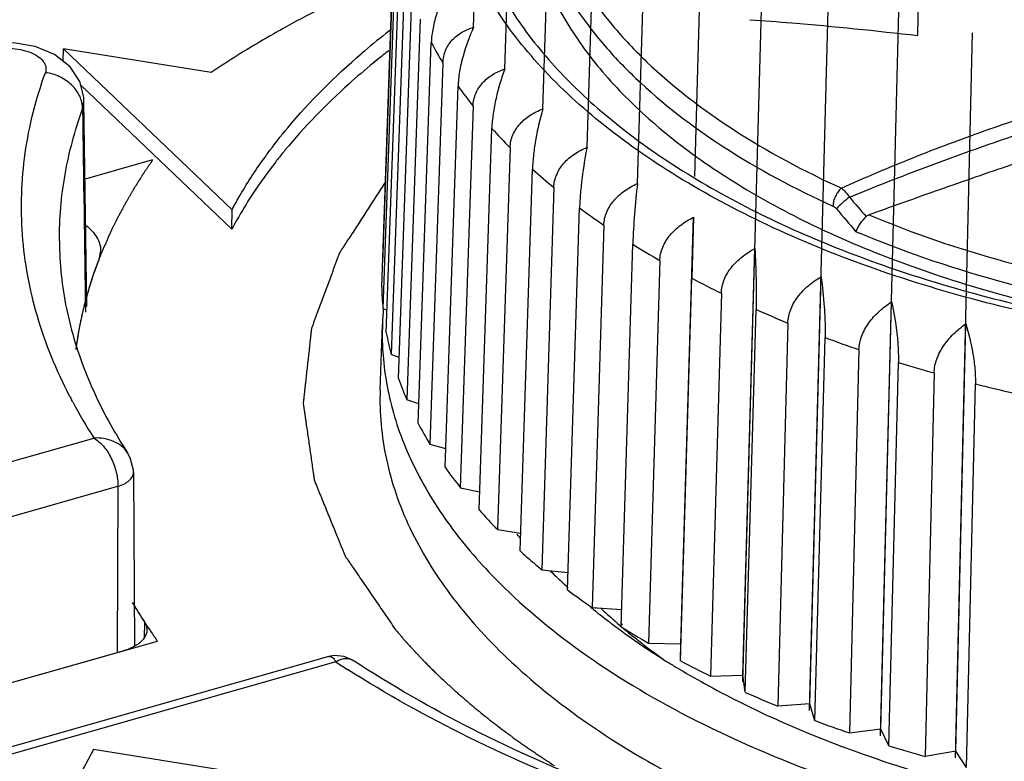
# Model space of a CAD drawing. Header units: millimetres. Extents: x 1117 to 38156, y -1945 to 7303.
# Tile 289 of 656: x 9653 to 9665, y 1453 to 1463. Entities that reach past the tile are written whole.
import ezdxf

# ---------------------------------------------------------------- set-up
doc = ezdxf.new("R2010")
doc.units = ezdxf.units.MM

msp = doc.modelspace()

# ---------------------------------------------------------------- linework, layer by layer
at = {"color": 7, "linetype": 'Continuous'}
for p, q in [((9658.452, 1462.897), (9658.58, 1466.658)), ((9658.858, 1462.355), (9658.984, 1466.119)), ((9659.352, 1461.833), (9659.474, 1465.6)), ((9659.929, 1461.334), (9660.048, 1465.105)), ((9657.439, 1464.775), (9657.264, 1459.832)), ((9660.585, 1460.863), (9660.7, 1464.637)), ((9657.256, 1459.518), (9657.43, 1464.461)), ((9657.446, 1464.182), (9657.272, 1459.234)), ((9661.331, 1460.956), (9661.426, 1464.199)), ((9657.315, 1458.92), (9657.49, 1463.868)), ((9661.956, 1454.376), (9662.22, 1463.796)), ((9657.552, 1463.59), (9657.378, 1458.638)), ((9662.826, 1454.005), (9663.076, 1463.431)), ((9664.237, 1462.789), (9664.246, 1463.384)), ((9657.474, 1458.326), (9657.647, 1463.279)), ((9663.752, 1453.674), (9663.988, 1463.105)), ((9657.754, 1463.004), (9657.583, 1458.048)), ((9657.729, 1457.741), (9657.901, 1462.698)), ((9664.727, 1453.387), (9664.949, 1462.822)), ((9653.108, 1462.454), (9653.11, 1462.616)), ((9655.035, 1462.308), (9653.11, 1462.616)), ((9653.11, 1462.616), (9655.306, 1460.522)), ((9657.196, 1462.472), (9657.147, 1462.432)), ((9657.175, 1462.455), (9657.15, 1462.431)), ((9657.199, 1462.471), (9657.175, 1462.455)), ((9658.053, 1462.429), (9657.884, 1457.468)), ((9653.336, 1462.143), (9655.302, 1460.267)), ((9658.08, 1457.169), (9658.249, 1462.13)), ((9653.361, 1461.834), (9653.378, 1461.938)), ((9653.416, 1459.262), (9653.378, 1461.939)), ((9653.378, 1461.938), (9653.378, 1461.939)), ((9658.445, 1461.869), (9658.279, 1456.903)), ((9658.524, 1456.614), (9658.689, 1461.58)), ((9658.927, 1461.328), (9658.765, 1456.358)), ((9654.273, 1461.17), (9653.393, 1460.92)), ((9659.056, 1456.08), (9659.218, 1461.05)), ((9659.496, 1460.81), (9659.339, 1455.836)), ((9655.302, 1460.267), (9655.306, 1460.522)), ((9659.674, 1455.572), (9659.832, 1460.546)), ((9661.152, 1454.871), (9661.315, 1460.423)), ((9661.315, 1460.423), (9661.293, 1459.63)), ((9660.148, 1460.319), (9659.996, 1455.342)), ((9660.373, 1455.094), (9660.525, 1460.072)), ((9661.959, 1454.462), (9662.114, 1460.018)), ((9653.595, 1459.988), (9653.573, 1459.874)), ((9660.877, 1459.86), (9660.731, 1454.878)), ((9661.147, 1454.649), (9661.293, 1459.63)), ((9662.828, 1454.091), (9662.976, 1459.65)), ((9661.678, 1459.435), (9661.538, 1454.45)), ((9657.326, 1459.209), (9657.272, 1459.234)), ((9663.754, 1453.76), (9663.894, 1459.322)), ((9657.277, 1459.229), (9657.277, 1459.221)), ((9657.304, 1459.228), (9657.303, 1459.22)), ((9661.99, 1454.24), (9662.129, 1459.224)), ((9657.235, 1458.179), (9657.265, 1459.028)), ((9662.544, 1459.047), (9662.412, 1454.059)), ((9664.729, 1453.473), (9664.86, 1459.038)), ((9662.896, 1453.87), (9663.028, 1458.858)), ((9657.483, 1458.597), (9657.378, 1458.638)), ((9663.47, 1458.7), (9663.345, 1453.71)), ((9663.858, 1453.543), (9663.983, 1458.534)), ((9664.448, 1458.396), (9664.331, 1453.404)), ((9664.868, 1453.261), (9664.985, 1458.254)), ((9653.232, 1458.02), (9653.221, 1458.039)), ((9653.231, 1458.02), (9653.221, 1458.039)), ((9657.738, 1457.997), (9657.583, 1458.048)), ((9645.536, 1455.286), (9653.507, 1457.55)), ((9657.884, 1457.468), (9658.088, 1457.414)), ((9653.946, 1457.358), (9653.946, 1457.358)), ((9654.023, 1457.102), (9654.036, 1454.84)), ((9645.682, 1454.61), (9653.821, 1456.922)), ((9653.821, 1456.922), (9653.811, 1454.757)), ((9658.279, 1456.903), (9658.531, 1456.85)), ((9658.765, 1456.358), (9659.064, 1456.31)), ((9659.339, 1455.836), (9659.681, 1455.798)), ((9659.996, 1455.342), (9660.38, 1455.317)), ((9660.013, 1455.318), (9660.001, 1455.328)), ((9660.047, 1455.33), (9660.035, 1455.339)), ((9654.165, 1455.157), (9654.164, 1454.951)), ((9660.362, 1455.107), (9660.347, 1455.12)), ((9660.39, 1455.116), (9660.374, 1455.129)), ((9645.228, 1452.319), (9654.336, 1454.906)), ((9660.731, 1454.878), (9661.152, 1454.871)), ((9645.752, 1452.468), (9653.891, 1454.78)), ((9661.147, 1454.649), (9661.152, 1454.871)), ((9656.566, 1454.705), (9648.324, 1452.364)), ((9656.658, 1454.635), (9648.527, 1452.325)), ((9656.884, 1454.656), (9656.884, 1454.656)), ((9661.538, 1454.45), (9661.959, 1454.462)), ((9661.99, 1454.24), (9661.959, 1454.462)), ((9662.828, 1454.091), (9662.412, 1454.059)), ((9662.896, 1453.87), (9662.828, 1454.091)), ((9663.754, 1453.76), (9663.345, 1453.71)), ((9663.858, 1453.543), (9663.754, 1453.76)), ((9653.503, 1453.494), (9652.638, 1451.889)), ((9656.565, 1453.005), (9653.503, 1453.494)), ((9664.729, 1453.473), (9664.331, 1453.404)), ((9664.868, 1453.261), (9664.729, 1453.473))]:
    msp.add_line(p, q, dxfattribs=at)
for points in [[(9653.378, 1461.938), (9653.376, 1461.985), (9653.323, 1462.191), (9653.198, 1462.383), (9652.996, 1462.543), (9652.744, 1462.648), (9652.462, 1462.696), (9652.174, 1462.685)], [(9654.023, 1457.102), (9654.022, 1457.132), (9653.982, 1457.292), (9653.946, 1457.358)], [(9656.884, 1454.656), (9656.766, 1454.708), (9656.635, 1454.718), (9656.566, 1454.705)]]:
    msp.add_lwpolyline(points, dxfattribs=at)
for centre, radius, start, end in [((9663.642, 1454.759), 10.247, 127.6668, 128.1729), ((9663.311, 1455.174), 9.715, 128.1505, 130.5677), ((9662.237, 1464.974), 4.897, 207.6977, 211.3113), ((9663.534, 1454.637), 10.077, 127.8739, 128.969), ((9661.415, 1452.854), 11.405, 123.377, 124.0128), ((9662.975, 1465.466), 5.784, 215.2182, 218.4512), ((9663.828, 1466.195), 6.907, 221.9328, 224.8051), ((9661.367, 1456.871), 6.959, 140.5157, 141.7742), ((9660.985, 1457.419), 6.474, 144.0169, 144.5126), ((9661.036, 1457.383), 6.537, 143.7029, 144.0172), ((9661.24, 1456.971), 6.797, 141.7765, 142.4729), ((9664.753, 1467.175), 8.255, 227.8948, 230.4451), ((9705.066, 1496.557), 55.022, 220.6907, 221.0362), ((9665.708, 1468.399), 9.808, 233.1914, 235.4651), ((9694.844, 1487.153), 41.369, 220.0504, 220.5914), ((9666.649, 1469.842), 11.531, 237.9195, 239.9611), ((9658.444, 1457.988), 5.224, 158.8327, 165.8494), ((9667.536, 1471.457), 13.374, 242.1723, 244.022), ((9660.891, 1459.581), 3.636, 180.9968, 185.4738), ((9658.149, 1458.067), 4.918, 165.9031, 171.6787), ((9660.876, 1458.9), 3.614, 174.9095, 177.9705), ((9668.335, 1473.185), 15.278, 246.0333, 247.7263), ((9660.863, 1458.901), 3.6, 177.9728, 179.7642), ((9660.882, 1458.901), 3.62, 179.7693, 184.3036), ((9661.099, 1459.614), 3.847, 190.3926, 194.7007), ((9669.021, 1474.952), 17.174, 249.5748, 251.1412), ((9669.579, 1476.677), 18.987, 252.8588, 254.3241), ((9661.508, 1459.745), 4.277, 199.3702, 203.3822), ((9670.001, 1478.278), 20.643, 255.938, 257.3241), ((9658.973, 1461.077), 6.505, 207.2766, 207.8425), ((9659.24, 1461.224), 6.809, 208.0684, 212.6521), ((9662.1, 1460.034), 4.936, 207.682, 211.327), ((9662.844, 1460.53), 5.83, 215.2042, 218.4652), ((9663.704, 1461.265), 6.962, 221.9204, 224.8175), ((9663.582, 1460.045), 5.907, 219.3813, 220.1595), ((9664.527, 1462.128), 8.155, 227.866, 229.3988), ((9664.731, 1462.366), 8.469, 229.3987, 230.4503), ((9664.365, 1460.772), 6.976, 225.2549, 226.3586), ((9664.54, 1460.957), 7.231, 226.3599, 227.5677), ((9664.659, 1461.086), 7.407, 227.5638, 227.7927), ((9665.599, 1463.487), 9.886, 233.1816, 235.475), ((9659.799, 1458.825), 6.723, 210.533, 213.0694), ((9665.187, 1461.699), 8.215, 230.6267, 230.8507), ((9665.437, 1462.01), 8.614, 230.9735, 232.9702), ((9664.939, 1460.47), 7.05, 226.7717, 228.6971), ((9665.646, 1462.287), 8.961, 232.9659, 233.6452), ((9665.144, 1460.701), 7.36, 228.6879, 229.3183), ((9665.984, 1462.752), 9.536, 233.6717, 236.2269), ((9665.362, 1460.957), 7.696, 229.4815, 231.1641), ((9666.547, 1464.94), 11.622, 237.9107, 239.97), ((9665.612, 1461.266), 8.093, 231.1609, 232.4493), ((9665.957, 1461.72), 8.664, 232.4677, 234.7887), ((9666.381, 1463.349), 10.254, 236.2333, 238.1167), ((9664.704, 1466.95), 14.71, 236.8434, 237.54), ((9666.616, 1463.725), 10.697, 238.1132, 238.8744), ((9667.441, 1466.569), 13.48, 242.1643, 244.0301), ((9666.961, 1464.304), 11.37, 238.8946, 241.0641), ((9667.43, 1465.161), 12.347, 241.0818, 243.4114), ((9668.247, 1468.31), 15.399, 246.0259, 247.7336), ((9667.865, 1466.034), 13.323, 243.4216, 245.4517), ((9668.285, 1466.964), 14.343, 245.4668, 247.5927), ((9668.938, 1470.091), 17.309, 249.568, 251.148), ((9668.67, 1467.902), 15.357, 247.5996, 249.3624), ((9669.5, 1471.83), 19.137, 252.8525, 254.3305)]:
    msp.add_arc(centre, radius, start, end, dxfattribs=at)
for points, knots in [([(9658.337, 1465.119), (9658.333, 1464.871), (9658.386, 1464.362), (9658.642, 1463.615), (9659.07, 1462.887), (9659.664, 1462.188), (9660.415, 1461.53), (9661.312, 1460.92), (9662.343, 1460.369), (9663.492, 1459.886), (9664.742, 1459.477), (9666.543, 1459.034), (9668.918, 1458.709), (9671.808, 1458.681), (9673.73, 1458.908), (9674.665, 1459.087)], [0, 0, 0, 0, 0.038909, 0.079501, 0.123152, 0.170785, 0.22289, 0.279606, 0.340799, 0.406129, 0.475103, 0.547108, 0.69725, 0.850402, 1, 1, 1, 1]), ([(9659.132, 1464.811), (9659.129, 1464.567), (9659.181, 1464.067), (9659.434, 1463.335), (9659.854, 1462.629), (9660.432, 1461.958), (9661.159, 1461.329), (9662.023, 1460.752), (9663.011, 1460.235), (9664.11, 1459.784), (9665.301, 1459.407), (9667.014, 1459.004), (9669.263, 1458.72), (9671.988, 1458.729), (9673.792, 1458.97), (9674.666, 1459.155)], [0, 0, 0, 0, 0.040251, 0.082033, 0.126633, 0.174964, 0.227544, 0.284549, 0.345876, 0.411207, 0.480055, 0.551806, 0.701025, 0.852627, 1, 1, 1, 1]), ([(9659.427, 1464.44), (9659.477, 1464.263), (9659.609, 1463.907), (9659.893, 1463.396), (9660.261, 1462.901), (9660.88, 1462.248), (9661.862, 1461.499), (9662.756, 1461.023), (9663.241, 1460.802)], [0, 0, 0, 0, 0.101864, 0.208746, 0.321873, 0.442143, 0.705559, 1, 1, 1, 1]), ([(9659.259, 1464.261), (9659.31, 1464.081), (9659.444, 1463.72), (9659.732, 1463.202), (9660.106, 1462.699), (9660.735, 1462.036), (9661.731, 1461.275), (9662.639, 1460.792), (9663.131, 1460.569)], [0, 0, 0, 0, 0.101864, 0.208746, 0.321873, 0.442143, 0.705559, 1, 1, 1, 1]), ([(9666.573, 1458.996), (9666.056, 1459.089), (9665.051, 1459.31), (9663.611, 1459.752), (9662.293, 1460.29), (9661.119, 1460.916), (9660.11, 1461.618), (9659.284, 1462.386), (9658.657, 1463.208), (9658.371, 1463.804), (9658.271, 1464.101)], [0, 0, 0, 0, 0.155234, 0.303891, 0.444358, 0.575374, 0.69616, 0.806571, 0.907284, 1, 1, 1, 1]), ([(9657.371, 1463.559), (9657.253, 1463.509), (9656.795, 1463.308), (9656.347, 1463.086), (9656.021, 1462.908)], [0, 0, 0, 0, 0.256291, 1, 1, 1, 1]), ([(9658.136, 1463.455), (9658.072, 1463.336), (9657.989, 1463.149), (9657.92, 1462.892), (9657.903, 1462.761), (9657.901, 1462.698)], [0, 0, 0, 0, 0.506968, 0.762961, 1, 1, 1, 1]), ([(9662.05, 1462.995), (9662.232, 1462.983), (9662.962, 1462.927), (9663.691, 1462.852), (9664.237, 1462.789)], [0, 0, 0, 0, 0.249407, 1, 1, 1, 1]), ([(9656.021, 1462.908), (9655.945, 1462.866), (9655.646, 1462.698), (9655.353, 1462.519), (9655.14, 1462.379)], [0, 0, 0, 0, 0.255264, 1, 1, 1, 1]), ([(9658.053, 1462.429), (9658.055, 1462.486), (9658.077, 1462.597), (9658.168, 1462.737), (9658.298, 1462.838), (9658.399, 1462.881), (9658.452, 1462.897)], [0, 0, 0, 0, 0.258068, 0.50348, 0.748258, 1, 1, 1, 1]), ([(9658.452, 1462.897), (9658.396, 1462.775), (9658.326, 1462.584), (9658.266, 1462.325), (9658.251, 1462.193), (9658.249, 1462.13)], [0, 0, 0, 0, 0.505007, 0.761913, 1, 1, 1, 1]), ([(9652.141, 1462.593), (9652.229, 1462.618), (9652.369, 1462.631), (9652.55, 1462.611), (9652.674, 1462.576), (9652.776, 1462.525), (9652.85, 1462.461), (9652.889, 1462.383), (9652.884, 1462.329), (9652.876, 1462.305)], [0, 0, 0, 0, 0.301664, 0.455046, 0.598256, 0.72436, 0.829945, 0.917912, 1, 1, 1, 1]), ([(9655.768, 1461.252), (9655.852, 1461.367), (9656.221, 1461.836), (9656.648, 1462.259), (9656.993, 1462.554)], [0, 0, 0, 0, 0.238968, 1, 1, 1, 1]), ([(9657.147, 1462.432), (9657.039, 1462.343), (9656.629, 1461.992), (9656.25, 1461.604), (9655.996, 1461.296)], [0, 0, 0, 0, 0.260397, 1, 1, 1, 1]), ([(9658.445, 1461.869), (9658.447, 1461.926), (9658.47, 1462.039), (9658.565, 1462.182), (9658.699, 1462.289), (9658.804, 1462.336), (9658.858, 1462.355)], [0, 0, 0, 0, 0.25228, 0.497113, 0.744585, 1, 1, 1, 1]), ([(9658.858, 1462.355), (9658.812, 1462.23), (9658.754, 1462.035), (9658.705, 1461.774), (9658.691, 1461.643), (9658.689, 1461.58)], [0, 0, 0, 0, 0.503248, 0.760951, 1, 1, 1, 1]), ([(9653.192, 1458.096), (9653.02, 1458.429), (9652.74, 1459.112), (9652.54, 1460.188), (9652.576, 1461.269), (9652.753, 1461.967), (9652.876, 1462.305)], [0, 0, 0, 0, 0.258762, 0.50652, 0.750898, 1, 1, 1, 1]), ([(9653.361, 1461.834), (9653.361, 1461.89), (9653.332, 1462.007), (9653.223, 1462.155), (9653.065, 1462.263), (9652.94, 1462.298), (9652.876, 1462.305)], [0, 0, 0, 0, 0.230516, 0.47722, 0.736968, 1, 1, 1, 1]), ([(9663.241, 1460.802), (9663.549, 1460.941), (9664.168, 1461.204), (9665.109, 1461.557), (9666.054, 1461.87), (9666.69, 1462.052), (9667.008, 1462.139)], [0, 0, 0, 0, 0.253244, 0.504273, 0.753145, 1, 1, 1, 1]), ([(9663.346, 1460.684), (9663.656, 1460.812), (9664.278, 1461.058), (9665.217, 1461.397), (9666.157, 1461.707), (9666.787, 1461.894), (9667.101, 1461.985)], [0, 0, 0, 0, 0.253467, 0.50452, 0.753328, 1, 1, 1, 1]), ([(9653.058, 1460.115), (9653.057, 1460.404), (9653.107, 1460.99), (9653.261, 1461.556), (9653.361, 1461.834)], [0, 0, 0, 0, 0.494905, 1, 1, 1, 1]), ([(9658.927, 1461.328), (9658.929, 1461.385), (9658.954, 1461.5), (9659.051, 1461.647), (9659.188, 1461.759), (9659.295, 1461.811), (9659.352, 1461.833)], [0, 0, 0, 0, 0.247417, 0.491978, 0.741785, 1, 1, 1, 1]), ([(9659.352, 1461.833), (9659.316, 1461.705), (9659.27, 1461.508), (9659.231, 1461.246), (9659.22, 1461.114), (9659.218, 1461.05)], [0, 0, 0, 0, 0.501823, 0.760232, 1, 1, 1, 1]), ([(9667.228, 1461.685), (9666.924, 1461.589), (9666.291, 1461.385), (9665.349, 1461.072), (9664.444, 1460.757), (9663.867, 1460.55), (9663.599, 1460.455)], [0, 0, 0, 0, 0.249756, 0.5206, 0.777081, 1, 1, 1, 1]), ([(9659.496, 1460.81), (9659.498, 1460.868), (9659.524, 1460.985), (9659.622, 1461.135), (9659.762, 1461.253), (9659.871, 1461.31), (9659.929, 1461.334)], [0, 0, 0, 0, 0.243468, 0.487945, 0.739601, 1, 1, 1, 1]), ([(9659.929, 1461.334), (9659.903, 1461.204), (9659.871, 1461.005), (9659.842, 1460.742), (9659.834, 1460.61), (9659.832, 1460.546)], [0, 0, 0, 0, 0.500612, 0.75947, 1, 1, 1, 1]), ([(9654.273, 1461.17), (9654.258, 1461.148), (9654.236, 1461.115), (9654.206, 1461.072), (9654.188, 1461.044), (9654.173, 1461.022), (9654.164, 1461.008), (9654.157, 1460.999), (9654.153, 1460.993), (9654.149, 1460.987), (9654.144, 1460.979), (9654.136, 1460.966), (9654.126, 1460.95), (9654.11, 1460.924), (9654.089, 1460.891), (9654.069, 1460.859), (9654.053, 1460.833), (9654.042, 1460.817), (9654.034, 1460.804), (9654.029, 1460.796), (9654.025, 1460.79), (9654.022, 1460.784), (9654.016, 1460.774), (9654.008, 1460.76), (9653.995, 1460.738), (9653.979, 1460.71), (9653.963, 1460.682), (9653.95, 1460.66), (9653.94, 1460.643), (9653.932, 1460.629), (9653.926, 1460.62), (9653.923, 1460.614), (9653.92, 1460.61), (9653.918, 1460.605), (9653.914, 1460.598), (9653.908, 1460.587), (9653.899, 1460.57), (9653.889, 1460.551), (9653.875, 1460.525), (9653.857, 1460.492), (9653.84, 1460.459), (9653.826, 1460.433), (9653.817, 1460.416), (9653.811, 1460.405), (9653.808, 1460.399), (9653.805, 1460.393), (9653.801, 1460.386), (9653.796, 1460.375), (9653.789, 1460.36), (9653.778, 1460.338), (9653.764, 1460.31), (9653.75, 1460.281), (9653.739, 1460.259), (9653.732, 1460.245), (9653.727, 1460.233), (9653.723, 1460.226), (9653.721, 1460.221), (9653.72, 1460.218), (9653.718, 1460.215), (9653.716, 1460.21), (9653.711, 1460.199), (9653.704, 1460.183), (9653.695, 1460.162), (9653.685, 1460.14), (9653.673, 1460.111), (9653.65, 1460.061), (9653.632, 1460.018), (9653.619, 1459.989)], [0, 0, 0, 0, 0.0625, 0.09375, 0.125, 0.140625, 0.15625, 0.164062, 0.167969, 0.171875, 0.179688, 0.1875, 0.203125, 0.21875, 0.25, 0.28125, 0.296875, 0.3125, 0.320312, 0.328125, 0.332031, 0.335938, 0.34375, 0.359375, 0.375, 0.40625, 0.4375, 0.453125, 0.46875, 0.484375, 0.492188, 0.496094, 0.5, 0.503906, 0.507812, 0.515625, 0.53125, 0.546875, 0.5625, 0.59375, 0.625, 0.640625, 0.65625, 0.664062, 0.667969, 0.671875, 0.679688, 0.6875, 0.703125, 0.71875, 0.75, 0.78125, 0.796875, 0.8125, 0.820312, 0.828125, 0.832031, 0.833984, 0.835938, 0.839844, 0.84375, 0.859375, 0.875, 0.890625, 0.90625, 0.9375, 1, 1, 1, 1]), ([(9655.306, 1460.522), (9655.336, 1460.577), (9655.461, 1460.803), (9655.601, 1461.019), (9655.714, 1461.178)], [0, 0, 0, 0, 0.245144, 1, 1, 1, 1]), ([(9655.85, 1461.112), (9655.797, 1461.043), (9655.598, 1460.773), (9655.42, 1460.487), (9655.302, 1460.267)], [0, 0, 0, 0, 0.256668, 1, 1, 1, 1]), ([(9657.301, 1460.878), (9657.264, 1460.821), (9657.189, 1460.706), (9657.096, 1460.562), (9657.022, 1460.447), (9656.966, 1460.361), (9656.91, 1460.274), (9656.854, 1460.188), (9656.807, 1460.116), (9656.775, 1460.066), (9656.756, 1460.037), (9656.742, 1460.016), (9656.728, 1459.994), (9656.718, 1459.978), (9656.711, 1459.967), (9656.708, 1459.963), (9656.706, 1459.959), (9656.704, 1459.955), (9656.702, 1459.949), (9656.698, 1459.939), (9656.692, 1459.924), (9656.685, 1459.905), (9656.674, 1459.874), (9656.66, 1459.835), (9656.642, 1459.789), (9656.62, 1459.728), (9656.591, 1459.651), (9656.557, 1459.559), (9656.523, 1459.467), (9656.489, 1459.375), (9656.455, 1459.283), (9656.426, 1459.207), (9656.403, 1459.145), (9656.386, 1459.099), (9656.372, 1459.061), (9656.361, 1459.03), (9656.354, 1459.011), (9656.348, 1458.996), (9656.344, 1458.986), (9656.342, 1458.979), (9656.34, 1458.976), (9656.34, 1458.972), (9656.34, 1458.967), (9656.339, 1458.959), (9656.338, 1458.95), (9656.336, 1458.935), (9656.334, 1458.916), (9656.331, 1458.893), (9656.328, 1458.862), (9656.322, 1458.809), (9656.314, 1458.733), (9656.304, 1458.641), (9656.294, 1458.55), (9656.283, 1458.458), (9656.273, 1458.367), (9656.265, 1458.291), (9656.258, 1458.23), (9656.253, 1458.184), (9656.248, 1458.138), (9656.244, 1458.1), (9656.241, 1458.07), (9656.238, 1458.051), (9656.237, 1458.035), (9656.235, 1458.024), (9656.234, 1458.014), (9656.234, 1458.008), (9656.233, 1458.004), (9656.233, 1458.001), (9656.233, 1457.998), (9656.234, 1457.994), (9656.235, 1457.987), (9656.236, 1457.978), (9656.238, 1457.966), (9656.24, 1457.95), (9656.243, 1457.931), (9656.248, 1457.899), (9656.253, 1457.86), (9656.26, 1457.813), (9656.267, 1457.766), (9656.276, 1457.703), (9656.287, 1457.625), (9656.301, 1457.531), (9656.315, 1457.437), (9656.328, 1457.343), (9656.342, 1457.249), (9656.353, 1457.171), (9656.361, 1457.116), (9656.366, 1457.085), (9656.369, 1457.061), (9656.372, 1457.042), (9656.374, 1457.026), (9656.376, 1457.016), (9656.377, 1457.008), (9656.377, 1457.003), (9656.378, 1456.999), (9656.379, 1456.996), (9656.382, 1456.989), (9656.386, 1456.979), (9656.392, 1456.964), (9656.4, 1456.945), (9656.413, 1456.914), (9656.428, 1456.875), (9656.447, 1456.829), (9656.472, 1456.767), (9656.504, 1456.69), (9656.541, 1456.598), (9656.579, 1456.506), (9656.616, 1456.413), (9656.654, 1456.321), (9656.685, 1456.244), (9656.711, 1456.182), (9656.729, 1456.136), (9656.745, 1456.097), (9656.758, 1456.067), (9656.765, 1456.047), (9656.772, 1456.032), (9656.776, 1456.022), (9656.778, 1456.016), (9656.78, 1456.012), (9656.783, 1456.008), (9656.786, 1456.003), (9656.791, 1455.996), (9656.797, 1455.987), (9656.807, 1455.972), (9656.82, 1455.954), (9656.835, 1455.931), (9656.855, 1455.902), (9656.891, 1455.85), (9656.941, 1455.776), (9657.002, 1455.688), (9657.062, 1455.599), (9657.123, 1455.51), (9657.204, 1455.392), (9657.305, 1455.244), (9657.386, 1455.126), (9657.426, 1455.067)], [0, 0, 0, 0, 0.03125, 0.0625, 0.078125, 0.09375, 0.109375, 0.125, 0.140625, 0.148438, 0.152344, 0.15625, 0.160156, 0.164062, 0.165039, 0.166016, 0.166504, 0.166992, 0.167969, 0.169922, 0.171875, 0.175781, 0.179688, 0.1875, 0.195312, 0.203125, 0.21875, 0.234375, 0.25, 0.265625, 0.28125, 0.296875, 0.304688, 0.3125, 0.320312, 0.324219, 0.328125, 0.330078, 0.332031, 0.333008, 0.333496, 0.333984, 0.334961, 0.335938, 0.337891, 0.339844, 0.34375, 0.347656, 0.351562, 0.359375, 0.375, 0.390625, 0.40625, 0.421875, 0.4375, 0.453125, 0.460938, 0.46875, 0.476562, 0.484375, 0.488281, 0.492188, 0.494141, 0.496094, 0.498047, 0.499023, 0.499512, 0.5, 0.500488, 0.500977, 0.501953, 0.503906, 0.505859, 0.507812, 0.511719, 0.515625, 0.523438, 0.53125, 0.539062, 0.546875, 0.5625, 0.578125, 0.59375, 0.609375, 0.625, 0.640625, 0.648438, 0.652344, 0.65625, 0.660156, 0.662109, 0.664062, 0.665039, 0.666016, 0.666504, 0.666992, 0.667969, 0.669922, 0.671875, 0.675781, 0.679688, 0.6875, 0.695312, 0.703125, 0.71875, 0.734375, 0.75, 0.765625, 0.78125, 0.796875, 0.804688, 0.8125, 0.820312, 0.824219, 0.828125, 0.830078, 0.832031, 0.833008, 0.833496, 0.833984, 0.834961, 0.835938, 0.837891, 0.839844, 0.84375, 0.847656, 0.851562, 0.859375, 0.875, 0.890625, 0.90625, 0.921875, 0.9375, 0.96875, 1, 1, 1, 1]), ([(9660.148, 1460.319), (9660.149, 1460.378), (9660.176, 1460.497), (9660.275, 1460.651), (9660.416, 1460.774), (9660.527, 1460.836), (9660.585, 1460.863)], [0, 0, 0, 0, 0.240244, 0.484866, 0.738103, 1, 1, 1, 1]), ([(9660.585, 1460.863), (9660.57, 1460.732), (9660.545, 1460.468), (9660.529, 1460.204), (9660.525, 1460.072)], [0, 0, 0, 0, 0.499864, 1, 1, 1, 1]), ([(9663.241, 1460.802), (9663.225, 1460.789), (9663.195, 1460.756), (9663.161, 1460.698), (9663.138, 1460.634), (9663.131, 1460.59), (9663.131, 1460.569)], [0, 0, 0, 0, 0.236866, 0.496994, 0.758722, 1, 1, 1, 1]), ([(9663.241, 1460.802), (9663.261, 1460.788), (9663.299, 1460.75), (9663.331, 1460.708), (9663.346, 1460.684)], [0, 0, 0, 0, 0.468123, 1, 1, 1, 1]), ([(9663.346, 1460.684), (9663.313, 1460.66), (9663.254, 1460.612), (9663.199, 1460.56), (9663.177, 1460.533)], [0, 0, 0, 0, 0.535287, 1, 1, 1, 1]), ([(9663.131, 1460.569), (9663.135, 1460.567), (9663.152, 1460.558), (9663.167, 1460.544), (9663.177, 1460.533)], [0, 0, 0, 0, 0.234492, 1, 1, 1, 1]), ([(9660.877, 1459.86), (9660.878, 1459.919), (9660.905, 1460.039), (9661.005, 1460.197), (9661.146, 1460.327), (9661.257, 1460.394), (9661.315, 1460.423)], [0, 0, 0, 0, 0.237694, 0.482638, 0.737169, 1, 1, 1, 1]), ([(9663.563, 1460.433), (9663.532, 1460.404), (9663.492, 1460.356), (9663.451, 1460.287), (9663.435, 1460.252), (9663.429, 1460.235)], [0, 0, 0, 0, 0.522855, 0.777425, 1, 1, 1, 1]), ([(9663.599, 1460.455), (9664.177, 1460.213), (9665.408, 1459.797), (9667.357, 1459.382), (9669.411, 1459.166), (9670.808, 1459.159), (9671.508, 1459.191)], [0, 0, 0, 0, 0.233096, 0.481551, 0.739397, 1, 1, 1, 1]), ([(9653.404, 1460.318), (9653.46, 1460.274), (9653.554, 1460.179), (9653.595, 1460.047), (9653.595, 1459.988)], [0, 0, 0, 0, 0.543305, 1, 1, 1, 1]), ([(9671.597, 1458.93), (9670.873, 1458.895), (9669.43, 1458.898), (9667.306, 1459.12), (9665.294, 1459.55), (9664.025, 1459.983), (9663.429, 1460.235)], [0, 0, 0, 0, 0.260722, 0.518757, 0.767237, 1, 1, 1, 1]), ([(9653.058, 1460.115), (9653.06, 1459.82), (9653.124, 1459.218), (9653.304, 1458.641), (9653.419, 1458.357)], [0, 0, 0, 0, 0.490349, 1, 1, 1, 1]), ([(9661.678, 1459.435), (9661.679, 1459.494), (9661.706, 1459.616), (9661.805, 1459.778), (9661.945, 1459.913), (9662.056, 1459.986), (9662.114, 1460.018)], [0, 0, 0, 0, 0.235746, 0.481167, 0.736739, 1, 1, 1, 1]), ([(9662.114, 1460.018), (9662.122, 1459.886), (9662.132, 1459.621), (9662.133, 1459.357), (9662.129, 1459.224)], [0, 0, 0, 0, 0.499603, 1, 1, 1, 1]), ([(9653.619, 1459.989), (9653.611, 1459.969), (9653.6, 1459.943), (9653.588, 1459.913), (9653.582, 1459.898), (9653.576, 1459.881), (9653.572, 1459.871), (9653.57, 1459.865)], [0, 0, 0, 0, 0.5, 0.625, 0.75, 0.875, 1, 1, 1, 1]), ([(9653.54, 1459.788), (9653.529, 1459.757), (9653.507, 1459.696), (9653.481, 1459.619), (9653.464, 1459.565), (9653.456, 1459.538), (9653.451, 1459.523), (9653.448, 1459.511), (9653.444, 1459.5), (9653.441, 1459.491), (9653.44, 1459.485), (9653.439, 1459.483), (9653.438, 1459.481), (9653.438, 1459.479), (9653.436, 1459.474), (9653.434, 1459.468), (9653.431, 1459.457), (9653.428, 1459.444), (9653.421, 1459.423), (9653.417, 1459.407), (9653.414, 1459.397)], [0, 0, 0, 0, 0.25, 0.5, 0.625, 0.6875, 0.71875, 0.75, 0.78125, 0.8125, 0.820312, 0.828125, 0.832031, 0.835938, 0.84375, 0.859375, 0.875, 0.90625, 0.9375, 1, 1, 1, 1]), ([(9653.57, 1459.865), (9653.567, 1459.858), (9653.562, 1459.846), (9653.556, 1459.831), (9653.553, 1459.822), (9653.55, 1459.814), (9653.548, 1459.809), (9653.547, 1459.806), (9653.546, 1459.804), (9653.546, 1459.803), (9653.545, 1459.802), (9653.544, 1459.799), (9653.543, 1459.794), (9653.541, 1459.79), (9653.54, 1459.788)], [0, 0, 0, 0, 0.25, 0.375, 0.5, 0.5625, 0.625, 0.65625, 0.671875, 0.6875, 0.71875, 0.75, 0.875, 1, 1, 1, 1]), ([(9662.544, 1459.047), (9662.546, 1459.107), (9662.573, 1459.231), (9662.67, 1459.396), (9662.808, 1459.538), (9662.918, 1459.615), (9662.976, 1459.65)], [0, 0, 0, 0, 0.234335, 0.480369, 0.736759, 1, 1, 1, 1]), ([(9662.976, 1459.65), (9662.994, 1459.519), (9663.015, 1459.319), (9663.029, 1459.054), (9663.03, 1458.922), (9663.028, 1458.858)], [0, 0, 0, 0, 0.500094, 0.759054, 1, 1, 1, 1]), ([(9653.414, 1459.397), (9653.408, 1459.374), (9653.398, 1459.339), (9653.386, 1459.293), (9653.377, 1459.258), (9653.369, 1459.223), (9653.36, 1459.188), (9653.353, 1459.153), (9653.344, 1459.119), (9653.338, 1459.089), (9653.334, 1459.066), (9653.33, 1459.052), (9653.328, 1459.04), (9653.327, 1459.033), (9653.325, 1459.028), (9653.325, 1459.025), (9653.324, 1459.021), (9653.323, 1459.016), (9653.322, 1459.008), (9653.32, 1458.998), (9653.317, 1458.983), (9653.313, 1458.963), (9653.309, 1458.94), (9653.306, 1458.922), (9653.304, 1458.911), (9653.303, 1458.905), (9653.302, 1458.899), (9653.301, 1458.893), (9653.299, 1458.885), (9653.297, 1458.872), (9653.295, 1458.856), (9653.291, 1458.83), (9653.287, 1458.811), (9653.285, 1458.798)], [0, 0, 0, 0, 0.125, 0.1875, 0.25, 0.3125, 0.375, 0.4375, 0.5, 0.5625, 0.59375, 0.625, 0.640625, 0.65625, 0.664062, 0.667969, 0.671875, 0.679688, 0.6875, 0.703125, 0.71875, 0.75, 0.78125, 0.8125, 0.820312, 0.828125, 0.835938, 0.84375, 0.859375, 0.875, 0.90625, 0.9375, 1, 1, 1, 1]), ([(9663.47, 1458.7), (9663.472, 1458.761), (9663.499, 1458.885), (9663.593, 1459.054), (9663.729, 1459.202), (9663.837, 1459.285), (9663.894, 1459.322)], [0, 0, 0, 0, 0.233372, 0.480164, 0.737236, 1, 1, 1, 1]), ([(9663.894, 1459.322), (9663.922, 1459.193), (9663.957, 1458.994), (9663.981, 1458.73), (9663.984, 1458.597), (9663.983, 1458.534)], [0, 0, 0, 0, 0.501063, 0.759622, 1, 1, 1, 1]), ([(9664.448, 1458.396), (9664.45, 1458.458), (9664.476, 1458.583), (9664.568, 1458.756), (9664.699, 1458.91), (9664.805, 1458.997), (9664.86, 1459.038)], [0, 0, 0, 0, 0.232894, 0.480499, 0.737962, 1, 1, 1, 1]), ([(9664.86, 1459.038), (9664.899, 1458.91), (9664.947, 1458.713), (9664.981, 1458.45), (9664.987, 1458.318), (9664.985, 1458.254)], [0, 0, 0, 0, 0.502263, 0.760159, 1, 1, 1, 1]), ([(9653.285, 1458.798), (9653.284, 1458.79), (9653.282, 1458.775), (9653.279, 1458.755), (9653.277, 1458.742), (9653.276, 1458.734), (9653.274, 1458.721), (9653.273, 1458.71), (9653.272, 1458.702)], [0, 0, 0, 0, 0.25, 0.5, 0.625, 0.6875, 0.75, 1, 1, 1, 1]), ([(9657.273, 1458.629), (9657.293, 1458.358), (9657.398, 1457.806), (9657.734, 1457.008), (9658.244, 1456.238), (9658.675, 1455.77), (9658.913, 1455.543)], [0, 0, 0, 0, 0.228411, 0.467509, 0.723421, 1, 1, 1, 1]), ([(9653.419, 1458.357), (9653.454, 1458.273), (9653.605, 1457.927), (9653.79, 1457.597), (9653.946, 1457.358)], [0, 0, 0, 0, 0.242419, 1, 1, 1, 1]), ([(9657.235, 1458.179), (9657.224, 1457.876), (9657.281, 1457.254), (9657.6, 1456.344), (9658.141, 1455.47), (9658.618, 1454.943), (9658.885, 1454.689)], [0, 0, 0, 0, 0.22862, 0.466352, 0.721638, 1, 1, 1, 1]), ([(9653.946, 1457.358), (9653.924, 1457.39), (9653.87, 1457.45), (9653.725, 1457.535), (9653.594, 1457.553), (9653.507, 1457.55)], [0, 0, 0, 0, 0.232137, 0.476417, 1, 1, 1, 1]), ([(9653.507, 1457.55), (9653.555, 1457.523), (9653.643, 1457.441), (9653.741, 1457.286), (9653.805, 1457.108), (9653.821, 1456.982), (9653.821, 1456.922)], [0, 0, 0, 0, 0.227364, 0.484809, 0.751676, 1, 1, 1, 1]), ([(9653.821, 1456.922), (9653.85, 1456.93), (9653.902, 1456.95), (9653.968, 1456.992), (9654.012, 1457.043), (9654.023, 1457.084), (9654.023, 1457.102)], [0, 0, 0, 0, 0.311536, 0.580232, 0.804632, 1, 1, 1, 1]), ([(9658.913, 1455.543), (9659.275, 1455.198), (9660.111, 1454.544), (9661.559, 1453.728), (9663.23, 1453.042), (9665.082, 1452.504), (9667.069, 1452.128), (9669.827, 1451.856), (9671.933, 1451.916), (9673.321, 1452.08)], [0, 0, 0, 0, 0.098647, 0.207847, 0.326799, 0.453996, 0.587397, 0.724632, 1, 1, 1, 1]), ([(9654.032, 1455.369), (9654.036, 1455.363), (9654.044, 1455.35), (9654.055, 1455.331), (9654.066, 1455.313), (9654.076, 1455.297), (9654.084, 1455.285), (9654.089, 1455.275), (9654.095, 1455.266), (9654.1, 1455.258), (9654.103, 1455.253), (9654.105, 1455.251), (9654.106, 1455.249), (9654.108, 1455.246), (9654.11, 1455.242), (9654.114, 1455.237), (9654.118, 1455.23), (9654.123, 1455.222), (9654.13, 1455.211), (9654.135, 1455.203), (9654.138, 1455.198)], [0, 0, 0, 0, 0.125, 0.25, 0.375, 0.5, 0.5625, 0.625, 0.6875, 0.75, 0.78125, 0.789062, 0.796875, 0.8125, 0.828125, 0.84375, 0.875, 0.90625, 0.9375, 1, 1, 1, 1]), ([(9654.138, 1455.198), (9654.143, 1455.19), (9654.15, 1455.179), (9654.16, 1455.164), (9654.166, 1455.155), (9654.171, 1455.147), (9654.174, 1455.143), (9654.176, 1455.139), (9654.179, 1455.135), (9654.185, 1455.127), (9654.192, 1455.115), (9654.198, 1455.106), (9654.201, 1455.102)], [0, 0, 0, 0, 0.25, 0.375, 0.5, 0.5625, 0.625, 0.65625, 0.6875, 0.75, 0.875, 1, 1, 1, 1]), ([(9654.165, 1455.157), (9654.17, 1455.148), (9654.189, 1455.116), (9654.198, 1455.079), (9654.198, 1455.052)], [0, 0, 0, 0, 0.26558, 1, 1, 1, 1]), ([(9654.198, 1455.052), (9654.198, 1455.023), (9654.18, 1454.961), (9654.138, 1454.913), (9654.113, 1454.892)], [0, 0, 0, 0, 0.464337, 1, 1, 1, 1]), ([(9654.201, 1455.102), (9654.211, 1455.087), (9654.231, 1455.057), (9654.256, 1455.02), (9654.274, 1454.994), (9654.283, 1454.981), (9654.288, 1454.974), (9654.292, 1454.968), (9654.296, 1454.963), (9654.299, 1454.959), (9654.301, 1454.956), (9654.302, 1454.955), (9654.303, 1454.953), (9654.305, 1454.95), (9654.307, 1454.946), (9654.312, 1454.94), (9654.317, 1454.933), (9654.325, 1454.921), (9654.331, 1454.912), (9654.336, 1454.906)], [0, 0, 0, 0, 0.25, 0.5, 0.625, 0.6875, 0.71875, 0.75, 0.78125, 0.8125, 0.820312, 0.828125, 0.835938, 0.84375, 0.859375, 0.875, 0.90625, 0.9375, 1, 1, 1, 1]), ([(9657.426, 1455.067), (9657.446, 1455.043), (9657.476, 1455.007), (9657.511, 1454.966), (9657.532, 1454.942), (9657.548, 1454.925), (9657.561, 1454.91), (9657.571, 1454.898), (9657.577, 1454.891), (9657.583, 1454.885), (9657.586, 1454.881), (9657.588, 1454.878), (9657.591, 1454.875), (9657.597, 1454.868), (9657.606, 1454.859), (9657.619, 1454.845), (9657.636, 1454.826), (9657.652, 1454.808), (9657.666, 1454.794), (9657.676, 1454.783), (9657.684, 1454.773), (9657.69, 1454.767), (9657.693, 1454.763), (9657.696, 1454.76), (9657.698, 1454.758), (9657.701, 1454.756), (9657.706, 1454.75), (9657.712, 1454.743), (9657.721, 1454.734), (9657.732, 1454.723), (9657.745, 1454.708), (9657.759, 1454.694), (9657.77, 1454.682), (9657.777, 1454.675), (9657.782, 1454.67), (9657.785, 1454.667), (9657.789, 1454.663), (9657.793, 1454.659), (9657.8, 1454.652), (9657.809, 1454.643), (9657.823, 1454.628), (9657.841, 1454.61), (9657.862, 1454.589), (9657.884, 1454.567), (9657.905, 1454.545), (9657.934, 1454.518), (9657.969, 1454.483), (9657.998, 1454.455), (9658.012, 1454.441)], [0, 0, 0, 0, 0.125, 0.1875, 0.21875, 0.25, 0.28125, 0.296875, 0.3125, 0.320312, 0.328125, 0.332031, 0.335938, 0.34375, 0.359375, 0.375, 0.40625, 0.4375, 0.453125, 0.46875, 0.484375, 0.492188, 0.496094, 0.5, 0.503906, 0.507812, 0.515625, 0.53125, 0.546875, 0.5625, 0.59375, 0.625, 0.640625, 0.65625, 0.664062, 0.667969, 0.671875, 0.679688, 0.6875, 0.703125, 0.71875, 0.75, 0.78125, 0.8125, 0.84375, 0.875, 0.9375, 1, 1, 1, 1]), ([(9654.113, 1454.892), (9654.108, 1454.887), (9654.084, 1454.867), (9654.058, 1454.851), (9654.037, 1454.839)], [0, 0, 0, 0, 0.237435, 1, 1, 1, 1]), ([(9654.037, 1454.839), (9654.027, 1454.833), (9653.979, 1454.809), (9653.93, 1454.791), (9653.891, 1454.78)], [0, 0, 0, 0, 0.23554, 1, 1, 1, 1]), ([(9656.566, 1454.705), (9656.574, 1454.707), (9656.591, 1454.707), (9656.616, 1454.693), (9656.639, 1454.668), (9656.652, 1454.647), (9656.658, 1454.635)], [0, 0, 0, 0, 0.184823, 0.397758, 0.66713, 1, 1, 1, 1]), ([(9656.658, 1454.635), (9656.677, 1454.648), (9656.715, 1454.668), (9656.776, 1454.684), (9656.834, 1454.681), (9656.869, 1454.666), (9656.884, 1454.656)], [0, 0, 0, 0, 0.282488, 0.537233, 0.771606, 1, 1, 1, 1]), ([(9664.226, 1451.807), (9663.523, 1451.953), (9662.16, 1452.288), (9660.22, 1452.938), (9658.459, 1453.713), (9657.381, 1454.328), (9656.884, 1454.656)], [0, 0, 0, 0, 0.272004, 0.531119, 0.774532, 1, 1, 1, 1]), ([(9658.885, 1454.689), (9659.211, 1454.378), (9659.954, 1453.785), (9661.233, 1453.029), (9662.701, 1452.376), (9663.756, 1452.03), (9664.308, 1451.875)], [0, 0, 0, 0, 0.219431, 0.460297, 0.721302, 1, 1, 1, 1]), ([(9664.208, 1451.727), (9663.506, 1451.87), (9662.143, 1452.2), (9660.195, 1452.841), (9658.415, 1453.606), (9657.318, 1454.214), (9656.809, 1454.538)], [0, 0, 0, 0, 0.270058, 0.528305, 0.772251, 1, 1, 1, 1]), ([(9658.012, 1454.441), (9658.037, 1454.418), (9658.074, 1454.385), (9658.116, 1454.345), (9658.141, 1454.322), (9658.159, 1454.306), (9658.177, 1454.289), (9658.191, 1454.276), (9658.2, 1454.267), (9658.205, 1454.263), (9658.21, 1454.259), (9658.217, 1454.253), (9658.226, 1454.245), (9658.24, 1454.232), (9658.258, 1454.217), (9658.287, 1454.192), (9658.323, 1454.161), (9658.367, 1454.123), (9658.403, 1454.092), (9658.428, 1454.07), (9658.443, 1454.058), (9658.458, 1454.045), (9658.477, 1454.03), (9658.523, 1453.993), (9658.576, 1453.95), (9658.629, 1453.908), (9658.659, 1453.883), (9658.682, 1453.865), (9658.706, 1453.847), (9658.737, 1453.823), (9658.793, 1453.781), (9658.849, 1453.739), (9658.896, 1453.703), (9658.916, 1453.688), (9658.932, 1453.676), (9658.948, 1453.664), (9658.977, 1453.643), (9659.019, 1453.614), (9659.069, 1453.579), (9659.11, 1453.55), (9659.143, 1453.526), (9659.164, 1453.511), (9659.181, 1453.5), (9659.191, 1453.492), (9659.199, 1453.487), (9659.208, 1453.48), (9659.225, 1453.47), (9659.248, 1453.454), (9659.285, 1453.43), (9659.332, 1453.399), (9659.406, 1453.349), (9659.462, 1453.312), (9659.5, 1453.288)], [0, 0, 0, 0, 0.0625, 0.09375, 0.109375, 0.125, 0.140625, 0.15625, 0.160156, 0.164062, 0.167969, 0.171875, 0.179688, 0.1875, 0.203125, 0.21875, 0.25, 0.28125, 0.3125, 0.328125, 0.335938, 0.34375, 0.359375, 0.375, 0.4375, 0.46875, 0.484375, 0.5, 0.515625, 0.53125, 0.5625, 0.625, 0.640625, 0.65625, 0.664062, 0.671875, 0.6875, 0.71875, 0.75, 0.78125, 0.796875, 0.8125, 0.820312, 0.828125, 0.832031, 0.835938, 0.84375, 0.859375, 0.875, 0.90625, 0.9375, 1, 1, 1, 1]), ([(9673.336, 1452.478), (9672.472, 1452.369), (9670.723, 1452.253), (9668.118, 1452.373), (9665.609, 1452.779), (9664.01, 1453.247), (9663.257, 1453.53)], [0, 0, 0, 0, 0.255564, 0.513024, 0.763823, 1, 1, 1, 1])]:
    msp.add_open_spline(points, degree=3, knots=knots, dxfattribs=at)
for points in [[(9653.361, 1461.834), (9653.373, 1460.951), (9653.385, 1460.069), (9653.397, 1459.186)], [(9663.563, 1460.433), (9663.573, 1460.443), (9663.586, 1460.45), (9663.599, 1460.455)]]:
    msp.add_open_spline(points, degree=3, dxfattribs=at)

doc.saveas('drawing.dxf')
